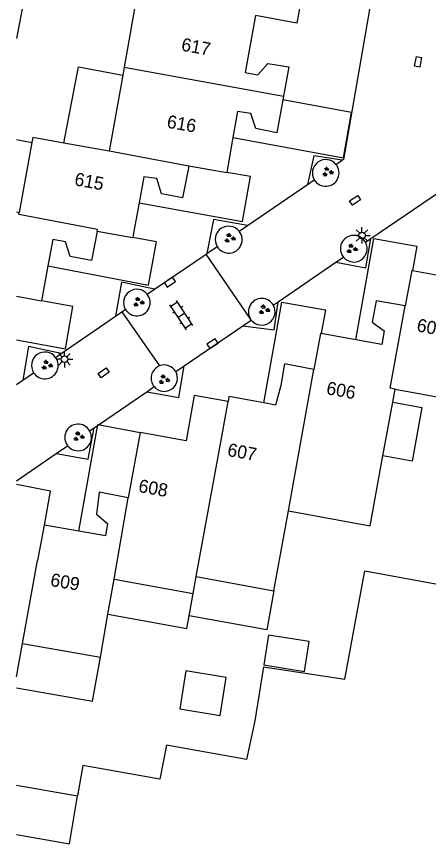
# Model space of a CAD drawing. Extents: x 132999 to 136000, y 398499 to 400501.
# Drawn here: x 133000 to 133031.6, y 399691.7 to 399754.7 of the extents above; entities that cross this region are included whole.
import ezdxf

# ---------------------------------------------------------------- set-up
doc = ezdxf.new("R2010")
doc.units = 0
for name, color, linetype in [('gg-afsc-erfafscheiding', 7, 'Continuous'), ('gg-afsc-muur', 7, 'Continuous'), ('gg-anno-huisnummerreeks BGT', 7, 'Continuous'), ('gg-bbg-bijgebouw', 7, 'Continuous'), ('gg-bbg-gedigitaliseerde bebouwing', 7, 'Continuous'), ('gg-bbg-gedigitaliseerde bijgebouw', 7, 'Continuous'), ('gg-bbg-hoofdgebouw', 7, 'Continuous'), ('gg-bbg-luifel en loopbrug', 7, 'Continuous'), ('gg-bbg-tussenscheiding', 7, 'Continuous'), ('gg-knt-verharding', 7, 'Continuous'), ('gg-knt-verharding nz', 7, 'Continuous'), ('gt-symb-groenvak', 7, 'Continuous'), ('gt-symb-klinker verharding', 7, 'Continuous'), ('gt-symb-kolk', 7, 'Continuous'), ('gt-symb-kolk center center', 7, 'Continuous'), ('gt-symb-lichtmast', 7, 'Continuous')]:
    doc.layers.add(name, color=color, linetype=linetype)

# ---------------------------------------------------------------- blocks, each defined once
blk = doc.blocks.new('gt0-KOLKCC')
at = {"layer": 'gt-symb-kolk center center'}
blk.add_lwpolyline([(-0.375, 0.2), (0.375, 0.2), (0.375, -0.2), (-0.375, -0.2)], close=True, dxfattribs=at)
blk = doc.blocks.new('gt0-GRVAK')
at = {"layer": 'gt-symb-groenvak'}
for p, q in [((-0.11, 0.189), (-0.228, 0.24)), ((-0.182, 0.153), (0.088, 0.153)), ((-0.091, 0.211), (-0.156, 0.322)), ((-0.047, 0.214), (-0.047, 0.393)), ((-0.004, 0.211), (0.061, 0.322)), ((0.015, 0.189), (0.133, 0.24)), ((0.262, -0.052), (0.197, 0.059)), ((0.305, -0.049), (0.305, 0.13)), ((0.349, -0.052), (0.414, 0.059)), ((-0.245, -0.228), (-0.363, -0.177)), ((-0.318, -0.264), (-0.047, -0.264)), ((-0.226, -0.206), (-0.291, -0.095)), ((-0.183, -0.203), (-0.183, -0.024)), ((-0.139, -0.206), (-0.074, -0.095)), ((-0.12, -0.228), (-0.002, -0.177)), ((0.243, -0.074), (0.125, -0.023)), ((0.17, -0.11), (0.441, -0.11)), ((0.368, -0.074), (0.486, -0.023))]:
    blk.add_line(p, q, dxfattribs=at)
blk = doc.blocks.new('gt0-LMAST')
at = {"layer": 'gt-symb-lichtmast'}
for p, q in [((-0.182, 0.173), (-0.447, 0.438)), ((-0.005, 0.246), (-0.005, 0.621)), ((0.172, 0.173), (0.437, 0.438)), ((-0.255, -0.004), (-0.63, -0.004)), ((-0.182, -0.181), (-0.447, -0.446)), ((-0.005, -0.254), (-0.005, -0.629)), ((0.437, -0.446), (0.172, -0.181)), ((0.245, -0.004), (0.62, -0.004))]:
    blk.add_line(p, q, dxfattribs=at)
blk.add_circle((-0.005, -0.004), 0.25, dxfattribs=at)
blk = doc.blocks.new('gt0-KOLK')
at = {"layer": 'gt-symb-kolk'}
blk.add_lwpolyline([(0, 0), (0.375, 0), (0.375, 0.4), (-0.375, 0.4), (-0.375, 0), (0, 0)], dxfattribs=at)
blk = doc.blocks.new('gt0-KL1')
at = {"layer": 'gt-symb-klinker verharding'}
for p, q in [((-1.15, 0.3), (1.15, 0.3)), ((-1, -0.3), (-1, 0.3)), ((-0.5, 0.3), (-0.5, 0.45)), ((0, -0.3), (0, 0.3)), ((0.5, 0.3), (0.5, 0.45)), ((1, -0.3), (1, 0.3)), ((-1.15, -0.3), (1.15, -0.3)), ((-0.5, -0.45), (-0.5, -0.3)), ((0.5, -0.45), (0.5, -0.3))]:
    blk.add_line(p, q, dxfattribs=at)

msp = doc.modelspace()

# ---------------------------------------------------------------- linework, layer by layer
at = {"layer": 'gg-afsc-erfafscheiding'}
for points in [[(133018.923, 399704.91), (133025.155, 399703.958), (133026.671, 399712.258)], [(133018.923, 399704.91), (133018.257, 399700.767), (133017.625, 399697.791), (133011.505, 399698.91)], [(133011.505, 399698.91), (133010.978, 399696.286), (133005.075, 399697.334), (133004.668, 399695.022)]]:
    msp.add_lwpolyline(points, dxfattribs=at)
at = {"layer": 'gg-afsc-muur'}
msp.add_lwpolyline([(133026.671, 399712.258), (133032.525, 399711.179), (133034.284, 399712.536)], dxfattribs=at)
at = {"layer": 'gg-bbg-bijgebouw'}
msp.add_line((133000, 399695.843), (133004.668, 399695.022), dxfattribs=at)
msp.add_lwpolyline([(133000, 399692.055), (133004.057, 399691.333), (133004.668, 399695.022)], dxfattribs=at)
at = {"layer": 'gg-bbg-gedigitaliseerde bebouwing'}
for p, q in [((133009.263, 399756.481), (133008.25, 399750.827)), ((133008.25, 399750.827), (133008.14, 399750.212)), ((133008.14, 399750.212), (133007.096, 399744.384)), ((133001.179, 399745.052), (133000.215, 399739.69)), ((133007.096, 399744.384), (133003.636, 399745.007)), ((133000, 399739.729), (133000.215, 399739.69)), ((133028.822, 399725.16), (133029.004, 399726.155)), ((133028.072, 399721.066), (133028.822, 399725.16)), ((133019.713, 399710.719), (133020.831, 399716.845)), ((133013.54, 399710.507), (133013.777, 399711.805)), ((133013.777, 399711.805), (133019.713, 399710.719)), ((133007.006, 399708.936), (133007.475, 399711.603)), ((133007.475, 399711.603), (133013.54, 399710.507)), ((133006.425, 399705.63), (133007.006, 399708.936)), ((133000, 399704.13), (133000.461, 399706.68)), ((133000.461, 399706.68), (133006.425, 399705.63))]:
    msp.add_line(p, q, dxfattribs=at)
for points in [[(133003.636, 399745.007), (133001.248, 399745.437), (133001.179, 399745.052)], [(133029.004, 399726.155), (133035.008, 399725.056), (133036.163, 399731.241)], [(133020.831, 399716.845), (133027.091, 399715.7), (133028.072, 399721.066)]]:
    msp.add_lwpolyline(points, dxfattribs=at)
at = {"layer": 'gg-bbg-gedigitaliseerde bijgebouw'}
for points in [[(133018.945, 399705.047), (133022.055, 399704.544), (133022.425, 399706.832), (133019.316, 399707.336), (133018.945, 399705.047)], [(133012.507, 399701.682), (133015.597, 399701.185), (133016.064, 399704.089), (133012.974, 399704.586), (133012.507, 399701.682)]]:
    msp.add_lwpolyline(points, dxfattribs=at)
at = {"layer": 'gg-bbg-hoofdgebouw'}
for p, q in [((133020.461, 399748.602), (133020.407, 399748.307)), ((133016.579, 399745.421), (133016.116, 399742.764)), ((133009.393, 399740.42), (133008.996, 399738.258)), ((133008.996, 399738.258), (133008.909, 399737.784)), ((133002.41, 399735.601), (133001.923, 399732.936)), ((133032.855, 399734.758), (133030.32, 399735.233)), ((133025.983, 399729.941), (133023.341, 399730.419)), ((133009.482, 399722.837), (133008.568, 399717.834)), ((133004.789, 399715.28), (133002.149, 399715.745))]:
    msp.add_line(p, q, dxfattribs=at)
for points in [[(133021.94, 399756.74), (133021.47, 399754.19), (133018.32, 399754.78)], [(133018.32, 399754.78), (133017.51, 399750.4), (133018.49, 399750.22), (133019.26, 399751.09), (133020.87, 399750.84), (133020.461, 399748.602)], [(133020.407, 399748.307), (133019.95, 399745.8), (133018.341, 399746.12), (133017.94, 399747.26), (133016.93, 399747.43), (133016.579, 399745.421)], [(133013.21, 399743.24), (133012.73, 399740.81), (133011.11, 399741.12), (133010.75, 399742.29), (133009.76, 399742.42), (133009.393, 399740.42)], [(133016.116, 399742.764), (133016.11, 399742.73), (133013.21, 399743.24)], [(133006.18, 399738.23), (133005.75, 399736.01), (133004.11, 399736.32), (133003.76, 399737.45), (133002.781, 399737.63), (133002.41, 399735.601)], [(133008.909, 399737.784), (133008.901, 399737.74), (133006.18, 399738.23)], [(133030.32, 399735.233), (133030.281, 399735.24), (133029.77, 399732.55)], [(133000, 399733.272), (133001.92, 399732.92), (133001.923, 399732.936)], [(133029.77, 399732.55), (133027.54, 399732.92), (133027.25, 399731.29), (133028.17, 399730.64), (133027.98, 399729.58), (133025.983, 399729.941)], [(133023.341, 399730.419), (133023.282, 399730.43), (133022.78, 399727.677)], [(133022.78, 399727.677), (133020.533, 399728.096), (133020.256, 399726.447), (133019.841, 399724.949), (133018.947, 399725.113)], [(133016.218, 399725.208), (133013.622, 399725.674), (133013.009, 399722.196), (133009.482, 399722.837)], [(133018.947, 399725.113), (133016.277, 399725.602), (133016.218, 399725.208)], [(133008.568, 399717.834), (133006.34, 399718.27), (133006.121, 399716.58), (133006.98, 399715.88), (133006.83, 399714.92), (133004.789, 399715.28)], [(133002.149, 399715.745), (133002.12, 399715.75), (133001.61, 399713.03)]]:
    msp.add_lwpolyline(points, dxfattribs=at)
at = {"layer": 'gg-bbg-luifel en loopbrug'}
for p, q in [((133000, 399745.276), (133001.179, 399745.052)), ((133013.23, 399708.813), (133013.54, 399710.507))]:
    msp.add_line(p, q, dxfattribs=at)
for points in [[(133000, 399758.046), (133000.934, 399757.866), (133000, 399753.023)], [(133003.636, 399745.007), (133004.749, 399750.857), (133008.14, 399750.212)], [(133016.579, 399745.421), (133025.038, 399743.888), (133025.667, 399747.354), (133020.407, 399748.307)], [(133009.393, 399740.42), (133017.314, 399738.993), (133017.934, 399742.437), (133016.116, 399742.764)], [(133002.41, 399735.601), (133010.126, 399734.136), (133010.733, 399737.449), (133008.909, 399737.784)], [(133025.983, 399729.941), (133027.381, 399737.693), (133030.657, 399737.103), (133030.32, 399735.233)], [(133000, 399729.949), (133003.754, 399729.246), (133004.327, 399732.495), (133001.923, 399732.936)], [(133018.947, 399725.113), (133020.336, 399732.83), (133023.667, 399732.23), (133023.341, 399730.419)], [(133028.822, 399725.16), (133031.058, 399724.755), (133030.318, 399720.66), (133028.072, 399721.066)], [(133004.789, 399715.28), (133006.229, 399723.467), (133009.482, 399722.837)], [(133002.149, 399715.745), (133002.608, 399718.35), (133000, 399718.854)], [(133019.713, 399710.719), (133019.174, 399707.738), (133013.23, 399708.813)], [(133007.006, 399708.936), (133013.05, 399707.83), (133013.23, 399708.813)], [(133000, 399703.291), (133005.832, 399702.264), (133006.425, 399705.63)]]:
    msp.add_lwpolyline(points, dxfattribs=at)
at = {"layer": 'gg-bbg-tussenscheiding'}
for p, q in [((133008.25, 399750.827), (133020.461, 399748.602)), ((133013.21, 399743.24), (133007.096, 399744.384)), ((133020.831, 399716.845), (133022.78, 399727.677)), ((133015.76, 399722.66), (133016.218, 399725.208)), ((133013.777, 399711.805), (133015.76, 399722.66)), ((133007.475, 399711.603), (133008.568, 399717.834)), ((133000.461, 399706.68), (133001.61, 399713.03))]:
    msp.add_line(p, q, dxfattribs=at)
for points in [[(133006.18, 399738.23), (133006.209, 399738.384), (133000.185, 399739.53), (133000.215, 399739.69)], [(133029.004, 399726.155), (133028.613, 399726.226), (133029.77, 399732.55)]]:
    msp.add_lwpolyline(points, dxfattribs=at)
at = {"layer": 'gg-knt-verharding'}
for p, q in [((133027.137, 399737.691), (133035.4, 399743.34)), ((133017.697, 399738.688), (133022.281, 399741.825)), ((133010.586, 399733.817), (133014.522, 399736.492)), ((133014.522, 399736.492), (133014.589, 399736.538)), ((133017.907, 399731.572), (133014.522, 399736.492)), ((133020.046, 399732.848), (133024.471, 399735.886)), ((133008.074, 399732.089), (133010.951, 399727.943)), ((133003.427, 399728.884), (133007.589, 399731.754)), ((133017.988, 399731.454), (133017.907, 399731.572)), ((133012.839, 399727.94), (133017.341, 399731.007)), ((133000, 399726.519), (133000.496, 399726.859)), ((133005.942, 399723.209), (133009.979, 399725.965)), ((133000, 399719.155), (133003.038, 399721.23))]:
    msp.add_line(p, q, dxfattribs=at)
for points in [[(133027.27, 399756.583), (133025.052, 399743.758), (133024.954, 399743.692)], [(133024.954, 399743.692), (133022.768, 399744.03), (133022.281, 399741.825)], [(133017.697, 399738.688), (133015.082, 399739.162), (133014.589, 399736.538)], [(133024.471, 399735.886), (133026.753, 399735.46), (133027.137, 399737.691)], [(133010.586, 399733.817), (133008.034, 399734.352), (133007.589, 399731.754)], [(133017.341, 399731.007), (133019.736, 399730.707), (133020.046, 399732.848)], [(133003.427, 399728.884), (133000.935, 399729.422), (133000.496, 399726.859)], [(133009.979, 399725.965), (133012.437, 399725.513), (133012.839, 399727.94)], [(133003.038, 399721.23), (133005.503, 399720.794), (133005.942, 399723.209)]]:
    msp.add_lwpolyline(points, dxfattribs=at)
for centre, radius, start, end in [((133023.686, 399742.718), 1.021, 39.56618, 211.20168), ((133023.685, 399742.719), 1.021, 211.29737, 39.47049), ((133016.255, 399737.61), 1.031, 38.54118, 211.27868), ((133016.255, 399737.611), 1.031, 211.30664, 38.51322), ((133025.835, 399736.917), 1.021, 28.96088, 218.82561), ((133025.835, 399736.916), 1.021, 218.79607, 28.99042), ((133009.222, 399732.79), 1.018, 39.1659, 210.40651), ((133009.222, 399732.79), 1.018, 210.4131, 39.15931), ((133018.788, 399732.088), 1.02, 29.69355, 210.34643), ((133018.788, 399732.087), 1.02, 218.37604, 29.70701), ((133002.176, 399727.979), 1.026, 36.54619, 212.9572), ((133002.175, 399727.98), 1.026, 213.01169, 36.4917), ((133011.322, 399727.004), 1.01, 111.56576, 220.03958), ((133011.322, 399727.004), 1.01, 220.05935, 29.98999), ((133011.321, 399727.001), 1.012, 30.13095, 111.4611), ((133004.724, 399722.465), 1.021, 30.27831, 218.24053), ((133004.724, 399722.465), 1.021, 218.23653, 30.2823)]:
    msp.add_arc(centre, radius, start, end, dxfattribs=at)
at = {"layer": 'gg-knt-verharding nz'}
for p, q in [((133024.473, 399743.368), (133024.954, 399743.692)), ((133022.281, 399741.825), (133022.813, 399742.189)), ((133017.062, 399738.253), (133017.697, 399738.688)), ((133026.728, 399737.411), (133027.137, 399737.691)), ((133014.589, 399736.538), (133015.374, 399737.075)), ((133024.471, 399735.886), (133025.04, 399736.277)), ((133010.011, 399733.433), (133010.586, 399733.817)), ((133019.674, 399732.593), (133020.046, 399732.848)), ((133007.589, 399731.754), (133008.074, 399732.089)), ((133008.074, 399732.089), (133008.344, 399732.275)), ((133017.341, 399731.007), (133017.988, 399731.454)), ((133003, 399728.59), (133003.427, 399728.884)), ((133012.197, 399727.509), (133012.839, 399727.94)), ((133000.496, 399726.859), (133001.315, 399727.421)), ((133009.979, 399725.965), (133010.549, 399726.354)), ((133005.606, 399722.98), (133005.942, 399723.209)), ((133003.038, 399721.23), (133003.922, 399721.833))]:
    msp.add_line(p, q, dxfattribs=at)

# ---------------------------------------------------------------- block references
at = {"layer": 'gt-symb-groenvak'}
for p in [(133023.825, 399742.792), (133016.327, 399737.724), (133025.673, 399736.907), (133009.343, 399732.826), (133018.956, 399732.245), (133002.319, 399728.003), (133011.293, 399726.893), (133004.756, 399722.537)]:
    msp.add_blockref('gt0-GRVAK', p, dxfattribs=at)
at = {"layer": 'gt-symb-klinker verharding', "rotation": 123.7059565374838}
msp.add_blockref('gt0-KL1', (133012.634, 399731.824), dxfattribs=at)
at = {"layer": 'gt-symb-kolk'}
for p, rotation in [((133011.645, 399734.524), -146.29404345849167), ((133015.126, 399729.476), 33.91251258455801)]:
    msp.add_blockref('gt0-KOLK', p, dxfattribs=dict(at, rotation=rotation))
at = {"layer": 'gt-symb-kolk center center'}
for p, rotation in [((133030.757, 399751.227), -100.83791044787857), ((133025.938, 399740.624), -145.88093714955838), ((133006.68, 399727.407), -144.76864261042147)]:
    msp.add_blockref('gt0-KOLKCC', p, dxfattribs=dict(at, rotation=rotation))
at = {"layer": 'gt-symb-lichtmast'}
for p in [(133026.469, 399737.934), (133003.69, 399728.456)]:
    msp.add_blockref('gt0-LMAST', p, dxfattribs=at)

# ---------------------------------------------------------------- texts
at = {"layer": 'gg-anno-huisnummerreeks BGT'}
for s, rotation, p in [('617', 349.5, (133012.571, 399752.097)), ('616', 350.1, (133011.47, 399746.189)), ('615', 349.6, (133004.392, 399741.784)), ('605', 349.4, (133030.601, 399730.601)), ('606', 349.7, (133023.683, 399725.785)), ('607', 349.6, (133016.102, 399721.059)), ('608', 349.7, (133009.294, 399718.297)), ('609', 350, (133002.546, 399711.106))]:
    msp.add_text(s, height=1, rotation=rotation, dxfattribs=at).set_placement(p)

doc.saveas('drawing.dxf')
